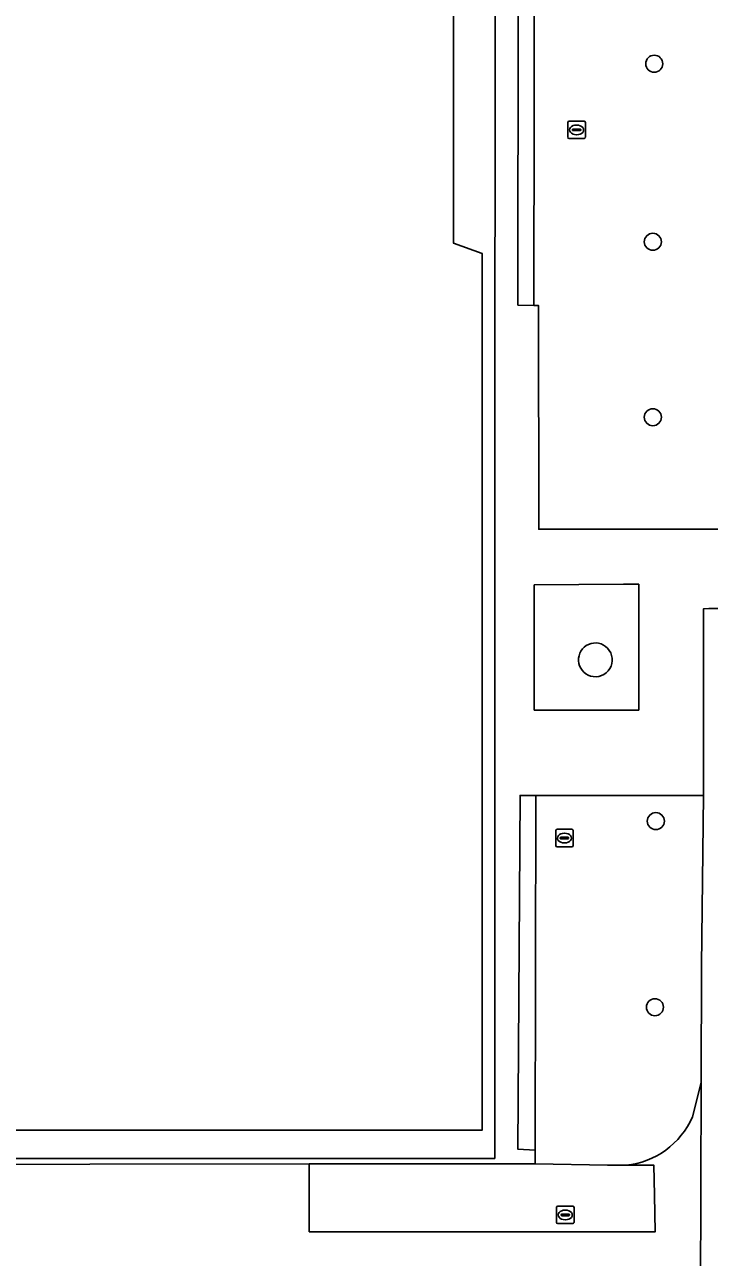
# Model space of a CAD drawing. Extents: x 161477 to 163040, y 383680 to 384871.
# Drawn here: x 162473.2 to 162512.5, y 384318.3 to 384389 of the extents above; entities that cross this region are included whole.
import ezdxf

# ---------------------------------------------------------------- set-up
doc = ezdxf.new("R2010")
doc.units = 0
for name, color, linetype in [('IMGEO_Boom', 7, 'Continuous'), ('IMGEO_Groenvoorziening', 7, 'Continuous'), ('IMGEO_Hek', 7, 'Continuous'), ('IMGEO_Opslagtank', 7, 'Continuous'), ('IMGEO_Pand', 7, 'Continuous'), ('IMGEO_Pand_overbouw', 7, 'Continuous'), ('IMGEO_Rijbaan_lokaal_gesloten', 7, 'Continuous'), ('IMGEO_Rijbaan_lokaal_open', 7, 'Continuous'), ('IMGEO_Rioolput', 7, 'Continuous'), ('IMGEO_Voetpad_open', 7, 'Continuous')]:
    doc.layers.add(name, color=color, linetype=linetype)

msp = doc.modelspace()

# ---------------------------------------------------------------- linework, layer by layer
at = {"layer": 'IMGEO_Boom'}
for centre in [(162509.32, 384386.72), (162509.24, 384376.52), (162509.24, 384366.47), (162509.41, 384343.33), (162509.36, 384332.67)]:
    msp.add_circle(centre, 0.489, dxfattribs=at)
at = {"layer": 'IMGEO_Groenvoorziening'}
for points in [[(162502.479, 384407.295), (162501.532, 384407.304), (162501.506, 384372.89), (162502.417, 384372.872)], [(162513.321, 384387.941), (162513.211, 384407.29), (162512.556, 384407.291), (162502.479, 384407.295), (162502.417, 384372.872), (162502.689, 384372.868), (162502.698, 384360.047), (162512.344, 384360.058), (162513.492, 384360.059)], [(162502.539, 384344.799), (162501.629, 384344.799), (162501.499, 384324.534), (162502.488, 384324.487)]]:
    msp.add_lwpolyline(points, close=True, dxfattribs=at)
for points in [[(162512.029, 384335.061), (162512.135, 384344.799), (162502.539, 384344.799), (162502.488, 384324.487), (162502.49, 384323.689), (162506.634, 384323.615), (162507.695, 384323.615)], [(162511.511, 384326.395), (162512.002, 384328.362), (162512.029, 384335.061)]]:
    msp.add_lwpolyline(points, dxfattribs=at)
msp.add_arc((162507.235, 384328.255), 4.663, 275.65832, 336.48922, dxfattribs=at)
at = {"layer": 'IMGEO_Hek'}
for points in [[(162507.556, 384356.898), (162502.439, 384356.875)], [(162502.439, 384356.875), (162502.44, 384356.305)], [(162508.436, 384356.902), (162507.556, 384356.898)], [(162508.44, 384349.694), (162508.436, 384356.902)], [(162502.44, 384356.305), (162502.443, 384350.261)], [(162502.443, 384350.261), (162502.443, 384349.691)], [(162502.443, 384349.691), (162505.443, 384349.692)], [(162505.443, 384349.692), (162508.44, 384349.694)]]:
    msp.add_lwpolyline(points, dxfattribs=at)
at = {"layer": 'IMGEO_Opslagtank'}
for centre, radius, start, end in [((162505.944, 384352.57), 0.967, 43.90209, 253.25621), ((162505.946, 384352.568), 0.966, 253.12233, 44.03596)]:
    msp.add_arc(centre, radius, start, end, dxfattribs=at)
at = {"layer": 'IMGEO_Pand'}
msp.add_lwpolyline([(162497.819, 384421.507), (162490.799, 384424.047), (162490.797, 384427.69), (162462.595, 384427.701), (162462.601, 384424.065), (162455.586, 384421.51), (162455.56, 384376.472), (162453.944, 384375.886), (162453.956, 384325.62), (162499.447, 384325.622), (162499.451, 384375.854), (162497.8, 384376.445)], close=True, dxfattribs=at)
at = {"layer": 'IMGEO_Pand_overbouw'}
for points in [[(162500.19, 384429.596), (162453.287, 384429.651), (162453.177, 384342.304), (162453.191, 384339.707), (162453.223, 384323.993), (162500.175, 384324.006)], [(162490.797, 384427.69), (162490.799, 384424.047), (162497.819, 384421.507), (162497.8, 384376.445), (162499.451, 384375.854), (162499.447, 384325.622), (162453.956, 384325.62), (162453.944, 384375.886), (162455.56, 384376.472), (162455.586, 384421.51), (162462.601, 384424.065), (162462.595, 384427.701)]]:
    msp.add_lwpolyline(points, close=True, dxfattribs=at)
at = {"layer": 'IMGEO_Rijbaan_lokaal_gesloten'}
msp.add_lwpolyline([(162509.294, 384323.627), (162507.695, 384323.615), (162506.634, 384323.615), (162502.49, 384323.689), (162499.347, 384323.702), (162489.531, 384323.688), (162489.542, 384319.803), (162509.373, 384319.809), (162509.33, 384321.907)], close=True, dxfattribs=at)
at = {"layer": 'IMGEO_Rijbaan_lokaal_open'}
for points in [[(162518.25, 384354.372), (162518.253, 384355.481), (162516.841, 384355.476), (162513.52, 384355.517), (162512.455, 384355.51), (162512.152, 384355.497), (162512.135, 384344.799), (162512.029, 384335.061), (162512.002, 384328.362), (162511.951, 384310.245), (162511.846, 384280.092), (162511.795, 384272.493), (162511.792, 384268.12), (162511.72, 384252.733), (162511.703, 384250), (162511.622, 384237.2)], [(162440.062, 384329.611), (162440.055, 384329.538), (162440.113, 384316.54), (162451.761, 384316.65), (162452.489, 384316.65), (162469.465, 384316.65), (162471.093, 384316.649), (162487.293, 384316.639), (162487.987, 384316.639), (162505.409, 384316.628), (162505.951, 384316.557), (162506.894, 384316.439), (162507.812, 384316.251), (162509.343, 384315.45), (162510.003, 384314.979), (162510.686, 384314.413), (162511.181, 384313.73), (162511.558, 384312.623), (162511.951, 384310.245), (162512.002, 384328.362), (162511.511, 384326.395)], [(162489.531, 384323.688), (162451.809, 384323.634), (162450.753, 384323.629), (162446.221, 384323.606), (162446.105, 384323.63)], [(162507.695, 384323.615), (162509.294, 384323.627), (162509.33, 384321.907), (162509.373, 384319.809), (162489.542, 384319.803), (162489.531, 384323.688)]]:
    msp.add_lwpolyline(points, dxfattribs=at)
msp.add_arc((162507.235, 384328.255), 4.663, 275.65832, 336.48922, dxfattribs=at)
at = {"layer": 'IMGEO_Rioolput'}
for p, q in [((162504.444, 384383.43), (162505.296, 384383.43)), ((162504.369, 384382.504), (162504.369, 384383.356)), ((162504.628, 384382.924), (162504.628, 384382.936)), ((162505.066, 384382.887), (162504.668, 384382.887)), ((162504.671, 384382.973), (162505.069, 384382.973)), ((162504.857, 384383.21), (162504.882, 384383.21)), ((162505.112, 384382.936), (162505.112, 384382.924)), ((162505.37, 384383.356), (162505.37, 384382.504)), ((162505.296, 384382.43), (162504.444, 384382.43)), ((162504.88, 384382.65), (162504.855, 384382.65)), ((162503.669, 384341.934), (162503.669, 384342.786)), ((162503.744, 384342.86), (162504.596, 384342.86)), ((162504.157, 384342.64), (162504.182, 384342.64)), ((162504.67, 384342.786), (162504.67, 384341.934)), ((162504.596, 384341.86), (162503.744, 384341.86)), ((162503.928, 384342.354), (162503.928, 384342.366)), ((162504.366, 384342.317), (162503.968, 384342.317)), ((162503.971, 384342.403), (162504.369, 384342.403)), ((162504.18, 384342.08), (162504.155, 384342.08)), ((162504.412, 384342.366), (162504.412, 384342.354)), ((162503.794, 384321.27), (162504.646, 384321.27)), ((162503.719, 384320.344), (162503.719, 384321.196)), ((162503.978, 384320.764), (162503.978, 384320.776)), ((162504.416, 384320.727), (162504.018, 384320.727)), ((162504.021, 384320.813), (162504.419, 384320.813)), ((162504.207, 384321.05), (162504.232, 384321.05)), ((162504.462, 384320.776), (162504.462, 384320.764)), ((162504.72, 384321.196), (162504.72, 384320.344)), ((162504.646, 384320.27), (162503.794, 384320.27)), ((162504.23, 384320.49), (162504.205, 384320.49))]:
    msp.add_line(p, q, dxfattribs=at)
for points in [[(162504.444, 384383.43), (162505.296, 384383.43)], [(162504.369, 384382.504), (162504.369, 384383.356)], [(162505.37, 384383.356), (162505.37, 384382.504)], [(162505.296, 384382.43), (162504.444, 384382.43)], [(162503.669, 384341.934), (162503.669, 384342.786)], [(162503.744, 384342.86), (162504.596, 384342.86)], [(162504.67, 384342.786), (162504.67, 384341.934)], [(162504.596, 384341.86), (162503.744, 384341.86)], [(162503.794, 384321.27), (162504.646, 384321.27)], [(162503.719, 384320.344), (162503.719, 384321.196)], [(162504.72, 384321.196), (162504.72, 384320.344)], [(162504.646, 384320.27), (162503.794, 384320.27)]]:
    msp.add_lwpolyline(points, dxfattribs=at)
for centre, radius, start, end in [((162504.446, 384383.354), 0.0765, 91.55205, 178.44795), ((162504.446, 384383.354), 0.0765, 91.55205, 178.44795), ((162505.294, 384383.354), 0.0765, 1.55205, 88.44795), ((162505.294, 384383.354), 0.0765, 1.55205, 88.44795), ((162504.668, 384382.933), 0.0403, 85.87752, 175.75265), ((162504.665, 384382.923), 0.0366, 178.93798, 274.71019), ((162505.069, 384382.93), 0.043, 264.86636, 352.45326), ((162505.073, 384382.935), 0.0386, 1.73085, 96.63898), ((162504.446, 384382.506), 0.0765, 181.55205, 268.44795), ((162504.446, 384382.506), 0.0765, 181.55205, 268.44795), ((162505.294, 384382.506), 0.0765, 271.55205, 358.44795), ((162505.294, 384382.506), 0.0765, 271.55205, 358.44795), ((162503.746, 384342.784), 0.0765, 91.55205, 178.44795), ((162503.746, 384342.784), 0.0765, 91.55205, 178.44795), ((162504.594, 384342.784), 0.0765, 1.55205, 88.44795), ((162504.594, 384342.784), 0.0765, 1.55205, 88.44795), ((162503.746, 384341.936), 0.0765, 181.55205, 268.44795), ((162503.746, 384341.936), 0.0765, 181.55205, 268.44795), ((162503.968, 384342.363), 0.0403, 85.87752, 175.75265), ((162503.965, 384342.353), 0.0366, 178.93798, 274.71019), ((162504.369, 384342.36), 0.043, 264.86636, 352.45326), ((162504.373, 384342.365), 0.0386, 1.73085, 96.63898), ((162504.594, 384341.936), 0.0765, 271.55205, 358.44795), ((162504.594, 384341.936), 0.0765, 271.55205, 358.44795), ((162503.796, 384321.194), 0.0765, 91.55205, 178.44795), ((162503.796, 384321.194), 0.0765, 91.55205, 178.44795), ((162504.644, 384321.194), 0.0765, 1.55205, 88.44795), ((162504.644, 384321.194), 0.0765, 1.55205, 88.44795), ((162504.018, 384320.773), 0.0403, 85.87752, 175.75265), ((162504.015, 384320.763), 0.0366, 178.93798, 274.71019), ((162504.419, 384320.77), 0.043, 264.86636, 352.45326), ((162504.423, 384320.775), 0.0386, 1.73085, 96.63898), ((162503.796, 384320.346), 0.0765, 181.55205, 268.44795), ((162503.796, 384320.346), 0.0765, 181.55205, 268.44795), ((162504.644, 384320.346), 0.0765, 271.55205, 358.44795), ((162504.644, 384320.346), 0.0765, 271.55205, 358.44795)]:
    msp.add_arc(centre, radius, start, end, dxfattribs=at)
for centre, major_axis, ratio, start_param, end_param in [((162504.856, 384382.93), (-0.387, 0.002), 0.722429, 4.712389, 7.853982), ((162504.881, 384382.93), (-0.39, 0.002), 0.717154, 1.570796, 4.712389), ((162504.156, 384342.36), (-0.387, 0.002), 0.722429, 4.712389, 7.853982), ((162504.181, 384342.36), (-0.39, 0.002), 0.717154, 1.570796, 4.712389), ((162504.206, 384320.77), (-0.387, 0.002), 0.722429, 4.712389, 7.853982), ((162504.231, 384320.77), (-0.39, 0.002), 0.717154, 1.570796, 4.712389)]:
    msp.add_ellipse(centre, major_axis=major_axis, ratio=ratio, start_param=start_param, end_param=end_param, dxfattribs=at)
at = {"layer": 'IMGEO_Voetpad_open'}
msp.add_lwpolyline([(162453.956, 384325.62), (162453.944, 384375.886), (162455.56, 384376.472), (162455.586, 384421.51), (162462.601, 384424.065), (162462.595, 384427.701), (162490.797, 384427.69), (162490.799, 384424.047), (162497.819, 384421.507), (162497.8, 384376.445), (162499.451, 384375.854), (162499.447, 384325.622)], close=True, dxfattribs=at)
for points in [[(162513.492, 384360.059), (162512.344, 384360.058), (162502.698, 384360.047), (162502.689, 384372.868), (162502.417, 384372.872), (162501.506, 384372.89), (162501.532, 384407.304), (162502.479, 384407.295), (162512.556, 384407.291)], [(162451.809, 384323.634), (162489.531, 384323.688), (162499.347, 384323.702), (162502.49, 384323.689), (162502.488, 384324.487), (162501.499, 384324.534), (162501.629, 384344.799), (162502.539, 384344.799), (162512.135, 384344.799), (162512.152, 384355.497), (162512.455, 384355.51), (162513.52, 384355.517)]]:
    msp.add_lwpolyline(points, dxfattribs=at)
for centre, radius, start, end in [((162505.944, 384352.57), 0.967, 43.90209, 253.25621), ((162505.946, 384352.568), 0.966, 253.12233, 44.03596)]:
    msp.add_arc(centre, radius, start, end, dxfattribs=at)

doc.saveas('drawing.dxf')
